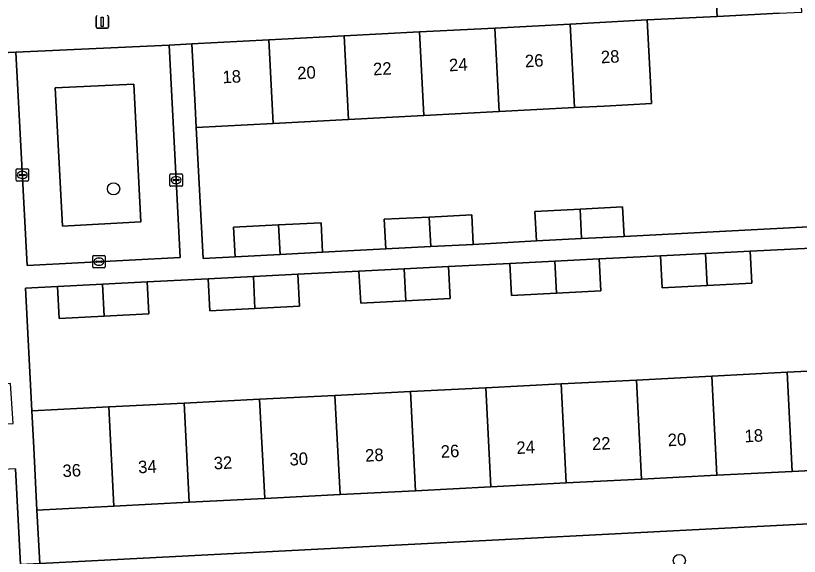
# Model space of a CAD drawing. Extents: x 161084 to 161928, y 385354 to 386522.
# Drawn here: x 161657.3 to 161720.2, y 385868.4 to 385911.8 of the extents above; entities that cross this region are included whole.
import ezdxf

# ---------------------------------------------------------------- set-up
doc = ezdxf.new("R2010")
doc.units = 0
for name, color, linetype in [('IMGEO_Boom', 7, 'Continuous'), ('IMGEO_Erf', 7, 'Continuous'), ('IMGEO_Groenvoorziening', 7, 'Continuous'), ('IMGEO_Kolk', 7, 'Continuous'), ('IMGEO_Lichtmast', 7, 'Continuous'), ('IMGEO_Pand', 7, 'Continuous'), ('IMGEO_Pand_nummerreeks', 7, 'Continuous'), ('IMGEO_Voetpad_open', 7, 'Continuous')]:
    doc.layers.add(name, color=color, linetype=linetype)

msp = doc.modelspace()

# ---------------------------------------------------------------- linework, layer by layer
at = {"layer": 'IMGEO_Boom'}
for centre in [(161665.194, 385897.884), (161710.551, 385868.089)]:
    msp.add_circle(centre, 0.489, dxfattribs=at)
at = {"layer": 'IMGEO_Erf'}
for points in [[(161718.565, 385911.968), (161713.572, 385911.698), (161707.98, 385911.429), (161708.243, 385906.436), (161708.333, 385904.73), (161704.513, 385904.529), (161702.159, 385904.405), (161696.117, 385904.086), (161690.076, 385903.768), (161684.034, 385903.449), (161677.992, 385903.131), (161675.928, 385903.022), (161671.817, 385902.805), (161672.371, 385892.308), (161674.933, 385892.439), (161674.811, 385894.808), (161678.422, 385894.993), (161681.829, 385895.168), (161681.951, 385892.799), (161687.017, 385893.076), (161686.895, 385895.445), (161690.506, 385895.63), (161693.913, 385895.805), (161694.035, 385893.436), (161699.1, 385893.713), (161698.978, 385896.082), (161702.589, 385896.267), (161705.996, 385896.442), (161706.118, 385894.073), (161721.928, 385894.886)], [(161721.122, 385893.138), (161716.218, 385892.899), (161716.354, 385890.333), (161712.783, 385890.145), (161709.174, 385889.955), (161709.038, 385892.521), (161704.134, 385892.282), (161704.27, 385889.716), (161700.699, 385889.528), (161697.09, 385889.338), (161696.954, 385891.904), (161692.049, 385891.665), (161692.185, 385889.099), (161688.614, 385888.911), (161685.005, 385888.721), (161684.869, 385891.287), (161679.965, 385891.047), (161680.101, 385888.481), (161676.53, 385888.293), (161672.921, 385888.103), (161672.785, 385890.669), (161667.881, 385890.43), (161668.017, 385887.864), (161664.446, 385887.676), (161660.837, 385887.486), (161660.701, 385890.052), (161658.134, 385889.917), (161658.637, 385880.082), (161664.818, 385880.397), (161670.86, 385880.706), (161676.902, 385881.014), (161682.944, 385881.323), (161688.986, 385881.632), (161695.029, 385881.94), (161701.071, 385882.249), (161707.113, 385882.557), (161713.155, 385882.866), (161719.197, 385883.174), (161725.239, 385883.483)], [(161634.763, 385866.577), (161657.734, 385867.759), (161657.33, 385875.44), (161654.792, 385875.31), (161654.606, 385878.945), (161657.144, 385879.074), (161656.93, 385882.271), (161654.467, 385882.157), (161654.3, 385885.787), (161654.133, 385889.423)], [(161725.645, 385875.534), (161719.603, 385875.226), (161713.561, 385874.917), (161707.519, 385874.609), (161701.477, 385874.3), (161695.435, 385873.992), (161689.392, 385873.683), (161683.35, 385873.374), (161677.308, 385873.066), (161671.266, 385872.757), (161665.224, 385872.449), (161659.043, 385872.133), (161659.281, 385867.839), (161733.907, 385871.68)]]:
    msp.add_lwpolyline(points, dxfattribs=at)
at = {"layer": 'IMGEO_Groenvoorziening'}
for points in [[(161669.646, 385909.42), (161657.359, 385908.851), (161658.261, 385891.745), (161670.544, 385892.392)], [(161661.099, 385894.899), (161667.39, 385895.23), (161666.807, 385906.285), (161660.514, 385905.994)], [(161667.39, 385895.23), (161661.099, 385894.899), (161660.514, 385905.994), (161666.807, 385906.285)]]:
    msp.add_lwpolyline(points, close=True, dxfattribs=at)
at = {"layer": 'IMGEO_Kolk'}
for p, q in [((161657.377, 385898.575), (161657.377, 385899.427)), ((161657.452, 385899.501), (161658.304, 385899.501)), ((161657.865, 385899.281), (161657.89, 385899.281)), ((161658.378, 385899.427), (161658.378, 385898.575)), ((161657.636, 385898.995), (161657.636, 385899.007)), ((161658.074, 385898.958), (161657.676, 385898.958)), ((161657.679, 385899.044), (161658.077, 385899.044)), ((161657.888, 385898.721), (161657.863, 385898.721)), ((161658.12, 385899.007), (161658.12, 385898.995)), ((161669.706, 385898.167), (161669.706, 385899.019)), ((161669.781, 385899.093), (161670.633, 385899.093)), ((161669.965, 385898.587), (161669.965, 385898.599)), ((161670.008, 385898.636), (161670.406, 385898.636)), ((161670.194, 385898.873), (161670.219, 385898.873)), ((161670.449, 385898.599), (161670.449, 385898.587)), ((161670.707, 385899.019), (161670.707, 385898.167)), ((161658.304, 385898.501), (161657.452, 385898.501)), ((161670.633, 385898.093), (161669.781, 385898.093)), ((161670.403, 385898.55), (161670.005, 385898.55)), ((161670.217, 385898.313), (161670.192, 385898.313)), ((161663.521, 385891.622), (161663.521, 385892.474)), ((161663.596, 385892.548), (161664.448, 385892.548)), ((161664.009, 385892.328), (161664.034, 385892.328)), ((161664.522, 385892.474), (161664.522, 385891.622)), ((161663.78, 385892.042), (161663.78, 385892.054)), ((161664.218, 385892.005), (161663.82, 385892.005)), ((161663.823, 385892.091), (161664.221, 385892.091)), ((161664.032, 385891.768), (161664.007, 385891.768)), ((161664.264, 385892.054), (161664.264, 385892.042)), ((161664.448, 385891.548), (161663.596, 385891.548))]:
    msp.add_line(p, q, dxfattribs=at)
for points in [[(161657.377, 385898.575), (161657.377, 385899.427)], [(161657.452, 385899.501), (161658.304, 385899.501)], [(161658.378, 385899.427), (161658.378, 385898.575)], [(161669.706, 385898.167), (161669.706, 385899.019)], [(161669.781, 385899.093), (161670.633, 385899.093)], [(161670.707, 385899.019), (161670.707, 385898.167)], [(161658.304, 385898.501), (161657.452, 385898.501)], [(161670.633, 385898.093), (161669.781, 385898.093)], [(161663.521, 385891.622), (161663.521, 385892.474)], [(161663.596, 385892.548), (161664.448, 385892.548)], [(161664.522, 385892.474), (161664.522, 385891.622)], [(161664.448, 385891.548), (161663.596, 385891.548)]]:
    msp.add_lwpolyline(points, dxfattribs=at)
for centre, radius, start, end in [((161657.454, 385899.425), 0.0765, 91.55205, 178.44795), ((161657.454, 385899.425), 0.0765, 91.55205, 178.44795), ((161658.302, 385899.425), 0.0765, 1.55205, 88.44795), ((161658.302, 385899.425), 0.0765, 1.55205, 88.44795), ((161657.454, 385898.577), 0.0765, 181.55205, 268.44795), ((161657.454, 385898.577), 0.0765, 181.55205, 268.44795), ((161657.676, 385899.004), 0.0403, 85.87752, 175.75265), ((161657.673, 385898.994), 0.0366, 178.93798, 274.71019), ((161658.077, 385899.001), 0.043, 264.86636, 352.45326), ((161658.081, 385899.006), 0.0386, 1.73085, 96.63898), ((161658.302, 385898.577), 0.0765, 271.55205, 358.44795), ((161658.302, 385898.577), 0.0765, 271.55205, 358.44795), ((161669.783, 385899.017), 0.0765, 91.55205, 178.44795), ((161669.783, 385899.017), 0.0765, 91.55205, 178.44795), ((161670.005, 385898.596), 0.0403, 85.87752, 175.75265), ((161670.002, 385898.586), 0.0366, 178.93798, 274.71019), ((161670.406, 385898.593), 0.043, 264.86636, 352.45326), ((161670.41, 385898.598), 0.0386, 1.73085, 96.63898), ((161670.631, 385899.017), 0.0765, 1.55205, 88.44795), ((161670.631, 385899.017), 0.0765, 1.55205, 88.44795), ((161669.783, 385898.169), 0.0765, 181.55205, 268.44795), ((161669.783, 385898.169), 0.0765, 181.55205, 268.44795), ((161670.631, 385898.169), 0.0765, 271.55205, 358.44795), ((161670.631, 385898.169), 0.0765, 271.55205, 358.44795), ((161663.598, 385892.472), 0.0765, 91.55205, 178.44795), ((161663.598, 385892.472), 0.0765, 91.55205, 178.44795), ((161664.446, 385892.472), 0.0765, 1.55205, 88.44795), ((161664.446, 385892.472), 0.0765, 1.55205, 88.44795), ((161663.82, 385892.051), 0.0403, 85.87752, 175.75265), ((161663.817, 385892.041), 0.0366, 178.93798, 274.71019), ((161664.221, 385892.048), 0.043, 264.86636, 352.45326), ((161664.225, 385892.053), 0.0386, 1.73085, 96.63898), ((161663.598, 385891.624), 0.0765, 181.55205, 268.44795), ((161663.598, 385891.624), 0.0765, 181.55205, 268.44795), ((161664.446, 385891.624), 0.0765, 271.55205, 358.44795), ((161664.446, 385891.624), 0.0765, 271.55205, 358.44795)]:
    msp.add_arc(centre, radius, start, end, dxfattribs=at)
for centre, major_axis, ratio, start_param, end_param in [((161657.864, 385899.001), (-0.387, 0.002), 0.722429, 4.712389, 7.853982), ((161657.889, 385899.001), (-0.39, 0.002), 0.717154, 1.570796, 4.712389), ((161670.193, 385898.593), (-0.387, 0.002), 0.722429, 4.712389, 7.853982), ((161670.218, 385898.593), (-0.39, 0.002), 0.717154, 1.570796, 4.712389), ((161664.008, 385892.048), (-0.387, 0.002), 0.722429, 4.712389, 7.853982), ((161664.033, 385892.048), (-0.39, 0.002), 0.717154, 1.570796, 4.712389)]:
    msp.add_ellipse(centre, major_axis=major_axis, ratio=ratio, start_param=start_param, end_param=end_param, dxfattribs=at)
at = {"layer": 'IMGEO_Lichtmast'}
for p, q in [((161663.788, 385910.876), (161663.788, 385911.676)), ((161663.788, 385911.676), (161663.788, 385910.876)), ((161664.778, 385911.676), (161664.778, 385910.876)), ((161664.778, 385910.876), (161664.778, 385911.676)), ((161664.678, 385910.776), (161663.888, 385910.776)), ((161663.888, 385910.776), (161664.678, 385910.776))]:
    msp.add_line(p, q, dxfattribs=at)
msp.add_lwpolyline([(161664.208, 385911.651), (161664.358, 385911.651), (161664.358, 385910.901), (161664.208, 385910.901), (161664.208, 385911.651)], dxfattribs=at)
for centre, start, end in [((161663.888, 385911.676), 90, 180), ((161663.888, 385911.676), 90, 180), ((161664.678, 385911.676), 0, 90), ((161664.678, 385911.676), 360, 90), ((161663.888, 385910.876), 180, 270), ((161663.888, 385910.876), 180, 270), ((161664.678, 385910.876), 270, 0), ((161664.678, 385910.876), 270, 0)]:
    msp.add_arc(centre, 0.1, start, end, dxfattribs=at)
at = {"layer": 'IMGEO_Pand'}
for points in [[(161713.572, 385911.698), (161718.565, 385911.968), (161720.367, 385912.065), (161720.142, 385916.24), (161720.035, 385918.223), (161713.24, 385917.858)], [(161701.805, 385911.103), (161702.159, 385904.405), (161704.513, 385904.529), (161708.333, 385904.73), (161708.243, 385906.436), (161707.98, 385911.429)], [(161689.722, 385910.467), (161690.076, 385903.768), (161696.117, 385904.086), (161695.763, 385910.785)], [(161695.763, 385910.785), (161696.117, 385904.086), (161702.159, 385904.405), (161701.805, 385911.103)], [(161678.671, 385909.884), (161677.638, 385909.829), (161677.992, 385903.131), (161684.034, 385903.449), (161683.68, 385910.148)], [(161683.68, 385910.148), (161684.034, 385903.449), (161690.076, 385903.768), (161689.722, 385910.467)], [(161671.464, 385909.504), (161671.727, 385904.511), (161671.817, 385902.805), (161675.928, 385903.022), (161677.992, 385903.131), (161677.638, 385909.829)], [(161702.714, 385893.898), (161702.589, 385896.267), (161698.978, 385896.082), (161699.1, 385893.713)], [(161702.589, 385896.267), (161702.714, 385893.898), (161706.118, 385894.073), (161705.996, 385896.442)], [(161686.895, 385895.445), (161687.017, 385893.076), (161690.631, 385893.261), (161690.506, 385895.63)], [(161694.035, 385893.436), (161693.913, 385895.805), (161690.506, 385895.63), (161690.631, 385893.261)], [(161674.811, 385894.808), (161674.933, 385892.439), (161678.547, 385892.624), (161678.422, 385894.993)], [(161681.951, 385892.799), (161681.829, 385895.168), (161678.422, 385894.993), (161678.547, 385892.624)], [(161716.354, 385890.333), (161716.218, 385892.899), (161712.652, 385892.711), (161712.783, 385890.145)], [(161704.27, 385889.716), (161704.134, 385892.282), (161700.568, 385892.094), (161700.699, 385889.528)], [(161709.038, 385892.521), (161709.174, 385889.955), (161712.783, 385890.145), (161712.652, 385892.711)], [(161692.185, 385889.099), (161692.049, 385891.665), (161688.483, 385891.477), (161688.614, 385888.911)], [(161696.954, 385891.904), (161697.09, 385889.338), (161700.699, 385889.528), (161700.568, 385892.094)], [(161680.101, 385888.481), (161679.965, 385891.047), (161676.399, 385890.859), (161676.53, 385888.293)], [(161684.869, 385891.287), (161685.005, 385888.721), (161688.614, 385888.911), (161688.483, 385891.477)], [(161664.446, 385887.676), (161668.017, 385887.864), (161667.881, 385890.43), (161664.315, 385890.242)], [(161672.785, 385890.669), (161672.921, 385888.103), (161676.53, 385888.293), (161676.399, 385890.859)], [(161664.315, 385890.242), (161660.701, 385890.052), (161660.837, 385887.486), (161664.446, 385887.676)], [(161725.239, 385883.483), (161719.197, 385883.174), (161719.603, 385875.226), (161725.645, 385875.534)], [(161713.155, 385882.866), (161707.113, 385882.557), (161707.519, 385874.609), (161713.561, 385874.917)], [(161719.197, 385883.174), (161713.155, 385882.866), (161713.561, 385874.917), (161719.603, 385875.226)], [(161695.435, 385873.992), (161701.477, 385874.3), (161701.071, 385882.249), (161695.029, 385881.94)], [(161701.477, 385874.3), (161707.519, 385874.609), (161707.113, 385882.557), (161701.071, 385882.249)], [(161688.986, 385881.632), (161682.944, 385881.323), (161683.35, 385873.374), (161689.392, 385873.683)], [(161689.392, 385873.683), (161695.435, 385873.992), (161695.029, 385881.94), (161688.986, 385881.632)], [(161676.902, 385881.014), (161670.86, 385880.706), (161671.266, 385872.757), (161677.308, 385873.066)], [(161682.944, 385881.323), (161676.902, 385881.014), (161677.308, 385873.066), (161683.35, 385873.374)], [(161664.818, 385880.397), (161658.637, 385880.082), (161658.788, 385877.127), (161659.043, 385872.133), (161665.224, 385872.449)], [(161665.224, 385872.449), (161671.266, 385872.757), (161670.86, 385880.706), (161664.818, 385880.397)]]:
    msp.add_lwpolyline(points, close=True, dxfattribs=at)
at = {"layer": 'IMGEO_Voetpad_open'}
for points in [[(161632.669, 385907.707), (161655.56, 385908.767), (161657.359, 385908.851), (161669.646, 385909.42), (161671.464, 385909.504), (161677.638, 385909.829), (161678.671, 385909.884), (161683.68, 385910.148), (161689.722, 385910.467), (161695.763, 385910.785), (161701.805, 385911.103), (161707.98, 385911.429), (161713.572, 385911.698), (161713.24, 385917.858), (161712.915, 385923.88), (161712.59, 385929.901), (161712.258, 385936.058)], [(161721.928, 385894.886), (161706.118, 385894.073), (161702.714, 385893.898), (161699.1, 385893.713), (161694.035, 385893.436), (161690.631, 385893.261), (161687.017, 385893.076), (161681.951, 385892.799), (161678.547, 385892.624), (161674.933, 385892.439), (161672.371, 385892.308), (161671.817, 385902.805), (161671.727, 385904.511), (161671.464, 385909.504), (161669.646, 385909.42), (161670.544, 385892.392), (161658.261, 385891.745), (161657.359, 385908.851), (161655.56, 385908.767)], [(161659.281, 385867.839), (161659.043, 385872.133), (161658.788, 385877.127), (161658.637, 385880.082), (161658.134, 385889.917), (161660.701, 385890.052), (161664.315, 385890.242), (161667.881, 385890.43), (161672.785, 385890.669), (161676.399, 385890.859), (161679.965, 385891.047), (161684.869, 385891.287), (161688.483, 385891.477), (161692.049, 385891.665), (161696.954, 385891.904), (161700.568, 385892.094), (161704.134, 385892.282), (161709.038, 385892.521), (161712.652, 385892.711), (161716.218, 385892.899), (161721.122, 385893.138)], [(161657.33, 385875.44), (161657.734, 385867.759)], [(161734.108, 385868.334), (161733.907, 385871.68), (161659.281, 385867.839), (161657.734, 385867.759), (161634.763, 385866.577)]]:
    msp.add_lwpolyline(points, dxfattribs=at)

# ---------------------------------------------------------------- texts
at = {"layer": 'IMGEO_Pand_nummerreeks'}
for s, rotation, p in [('26', 3.01765, (161698.199, 385907.629)), ('28', 3.01765, (161704.288, 385907.95)), ('22', 3.01765, (161686.024, 385906.986)), ('24', 3.01765, (161692.113, 385907.308)), ('18', 3.01765, (161673.949, 385906.349)), ('20', 3.01765, (161679.944, 385906.666)), ('18', 2.92349, (161715.804, 385877.555)), ('22', 2.92349, (161703.576, 385876.93)), ('20', 2.92349, (161709.647, 385877.241)), ('26', 2.92349, (161691.448, 385876.311)), ('24', 2.92349, (161697.514, 385876.621)), ('30', 2.92349, (161679.321, 385875.692)), ('28', 2.92349, (161685.386, 385876.002)), ('34', 2.92349, (161667.187, 385875.072)), ('32', 2.92349, (161673.249, 385875.382)), ('36', 2.92349, (161661.122, 385874.762))]:
    msp.add_text(s, height=1, rotation=rotation, dxfattribs=at).set_placement(p)

doc.saveas('drawing.dxf')
